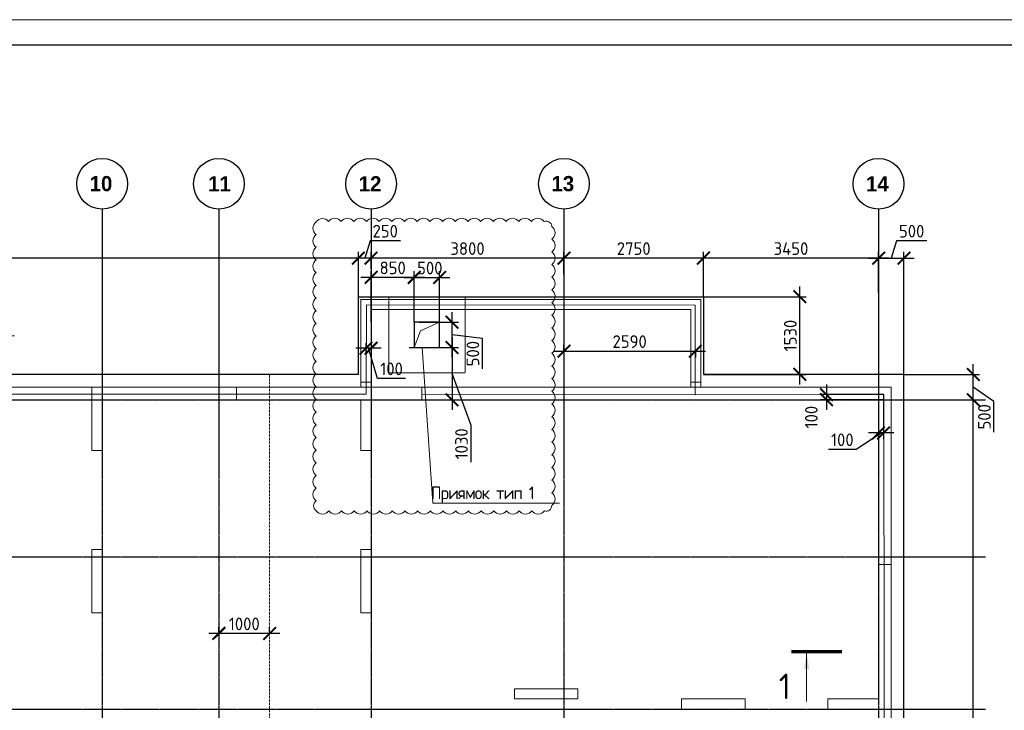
# Model space of a CAD drawing. Header units: millimetres. Extents: x -93479 to 1057970, y -66333 to 172656.
# Tile 298 of 473: x 478357 to 497762, y -21211 to -7591. Entities that reach past the tile are written whole.
import ezdxf
from ezdxf import colors
from ezdxf.entities.mleader import LeaderData, LeaderLine
from ezdxf.math import Vec2, Vec3

# ---------------------------------------------------------------- set-up
doc = ezdxf.new("R2010")
doc.units = ezdxf.units.MM
for name, pattern in [('01 Штриховая _4 мм_', [6, 3.5, -2.5]), ('______5', [1100, 800, -100, 100, -100]), ('HIDDEN2', [4.7625, 3.175, -1.5875]), ('осевая', [50.8, 31.75, -6.35, 6.35, -6.35])]:
    doc.linetypes.add(name, pattern=pattern)
for name, color, linetype, lineweight in [('0 Фундамент', 5, 'Continuous', 30), ('1 Стены', 3, 'Continuous', 30), ('Оси', 40, '______5', 18), ('подоснова', 151, 'Continuous', 5), ('РАЗМЕРЫ', 7, 'Continuous', 9), ('ТОНКИЕ', 7, 'Continuous', 9), ('Узлы', 7, 'Continuous', 0)]:
    doc.layers.add(name, color=color, linetype=linetype, lineweight=lineweight)
doc.layers.add('Размеры _поперечного армирования', color=7, linetype='Continuous')
doc.layers.add('ТОЛСТЫЕ_ОСНОВНЫЕ', color=6, linetype='Continuous')
doc.styles.add('GOST-2.304_Type-B', font='GOST_Common.ttf')
doc.styles.add('MtXpl_Century Gothic', font='GOTHICB.TTF', dxfattribs={"height": 0.2})
doc.linetypes.add('163 Фуникулер', pattern='A,0,-2,[18,Russia-GOST_Topo.shx,S=0.05,R=0,X=0,Y=0],-4,[17,Russia-GOST_Topo.shx,S=0.05,R=0,X=0,Y=0],-2,0', length=8)
doc.dimstyles.new('СПДС', dxfattribs={"dimscale": 100, "dimtxt": 2.5, "dimasz": 2.5, "dimexe": 1.25, "dimexo": 0, "dimtad": 1, "dimdec": 0, "dimtxsty": 'GOST-2.304_Type-B', "dimblk": 'ARCHTICK', "dimcen": 2.5, "dimdle": 2, "dimadec": 0, "dimazin": 2, "dimtfac": 0.75, "dimtdec": 0, "dimtmove": 1, "dimatfit": 3, "dimfxl": 1, "dimtolj": 1, "dimarcsym": 1})

# ---------------------------------------------------------------- blocks, each defined once
blk = doc.blocks.new('оси')
at = {"color": 7, "linetype": 'ByBlock', "lineweight": -2}
for centre in [(36213, 651.4), (38513, 651.4), (41513, 651.4), (45313, 651.4), (51513, 651.4)]:
    blk.add_circle(centre, 500, dxfattribs=at)
at = {"layer": 'Оси', "color": 7, "linetype": 'осевая', "lineweight": 25, "transparency": 33554687}
for p, q in [((36213.5, 151.4), (36213.5, -36280.2)), ((38513.5, 151.4), (38513.5, -36280.2)), ((41513.5, 151.4), (41513.5, -36280.2)), ((45313.5, 151.4), (45313.5, -36280.2)), ((51513.5, 151.4), (51513.5, -36280.2)), ((-11815.1, -3606.9), (53620.6, -3606.9)), ((-11815.1, -6706.9), (53620.6, -6706.9)), ((-11815.1, -9706.9), (53620.6, -9706.9))]:
    blk.add_line(p, q, dxfattribs=at)
at = {"layer": 'Оси', "color": 7, "lineweight": 25, "transparency": 33554687, "style": 'MtXpl_Century Gothic'}
for s, p in [('10', (35967.2, 505.2)), ('11', (38301.3, 501.4)), ('12', (41269.9, 501.4)), ('13', (45068.5, 505.2)), ('14', (51267.2, 501.4))]:
    blk.add_text(s, height=300, dxfattribs=at).set_placement(p)
blk = doc.blocks.new('*U1946')
at = {"layer": 'ТОЛСТЫЕ_ОСНОВНЫЕ', "color": 7}
blk.add_lwpolyline([(20, 5), (1184, 5), (1184, 415), (20, 415)], close=True, dxfattribs=at)
at = {"layer": 'ТОНКИЕ', "color": 7}
blk.add_lwpolyline([(0, 0), (1189, 0), (1189, 420), (0, 420)], close=True, dxfattribs=at)
blk = doc.blocks.new('_ArchTick')
at = {"color": 0, "linetype": 'ByBlock', "const_width": 0.15}
blk.add_lwpolyline([(-0.5, -0.5), (0.5, 0.5)], dxfattribs=at)
blk = doc.blocks.new('*D507')
at = {"layer": 'DEFPOINTS', "color": 0, "ltscale": 100, "transparency": 16777216}
for p in [(495783, -15086), (497151, -15086), (496055, -31486)]:
    blk.add_point(p, dxfattribs=at)
at = {"layer": 'РАЗМЕРЫ', "color": 0, "lineweight": -2, "transparency": 16777216}
for p, q in [((497151, -31686), (497151, -14886)), ((495783, -15086), (497276, -15086)), ((496055, -31486), (497276, -31486))]:
    blk.add_line(p, q, dxfattribs=at)
at = {"layer": 'РАЗМЕРЫ', "color": 0, "lineweight": -2, "ltscale": 100, "transparency": 16777216, "xscale": 250, "yscale": 250, "zscale": 250}
for p, rotation in [((497151, -15086), 90), ((497151, -31486), 270)]:
    blk.add_blockref('_ArchTick', p, dxfattribs=dict(at, rotation=rotation))
at = {"layer": 'РАЗМЕРЫ', "color": 0, "ltscale": 100, "transparency": 16777216, "insert": (496963, -23286), "char_height": 250, "attachment_point": 5, "rotation": 90, "style": 'GOST-2.304_Type-B'}
blk.add_mtext('\\A1;16400', dxfattribs=at)
blk = doc.blocks.new('*D508')
at = {"layer": 'DEFPOINTS', "color": 0, "ltscale": 100, "transparency": 16777216}
for p in [(495783, -14586), (497151, -14586), (496529, -15086)]:
    blk.add_point(p, dxfattribs=at)
at = {"layer": 'РАЗМЕРЫ', "color": 0, "lineweight": -2, "transparency": 16777216}
for p, q in [((497151, -15286), (497151, -14386)), ((495783, -14586), (497276, -14586)), ((497557, -15123), (497151, -14836)), ((496529, -15086), (497276, -15086)), ((497557, -15724), (497557, -15123))]:
    blk.add_line(p, q, dxfattribs=at)
at = {"layer": 'РАЗМЕРЫ', "color": 0, "lineweight": -2, "ltscale": 100, "transparency": 16777216, "xscale": 250, "yscale": 250, "zscale": 250}
for p, rotation in [((497151, -14586), 90), ((497151, -15086), 270)]:
    blk.add_blockref('_ArchTick', p, dxfattribs=dict(at, rotation=rotation))
at = {"layer": 'РАЗМЕРЫ', "color": 0, "ltscale": 100, "transparency": 16777216, "insert": (497369, -15423), "char_height": 250, "attachment_point": 5, "rotation": 90, "style": 'GOST-2.304_Type-B'}
blk.add_mtext('\\A1;500', dxfattribs=at)
blk = doc.blocks.new('*D509')
at = {"layer": 'DEFPOINTS', "color": 0, "ltscale": 100, "transparency": 16777216}
for p in [(491833, -13056), (493732, -13056), (491833, -14586)]:
    blk.add_point(p, dxfattribs=at)
at = {"layer": 'РАЗМЕРЫ', "color": 0, "lineweight": -2, "transparency": 16777216}
for p, q in [((493732, -14786), (493732, -12856)), ((491833, -13056), (493857, -13056)), ((491833, -14586), (493857, -14586))]:
    blk.add_line(p, q, dxfattribs=at)
at = {"layer": 'РАЗМЕРЫ', "color": 0, "lineweight": -2, "ltscale": 100, "transparency": 16777216, "xscale": 250, "yscale": 250, "zscale": 250}
for p, rotation in [((493732, -13056), 90), ((493732, -14586), 270)]:
    blk.add_blockref('_ArchTick', p, dxfattribs=dict(at, rotation=rotation))
at = {"layer": 'РАЗМЕРЫ', "color": 0, "ltscale": 100, "transparency": 16777216, "insert": (493545, -13821), "char_height": 250, "attachment_point": 5, "rotation": 90, "style": 'GOST-2.304_Type-B'}
blk.add_mtext('\\A1;1530', dxfattribs=at)
blk = doc.blocks.new('*D502')
at = {"layer": 'DEFPOINTS', "color": 0, "ltscale": 100, "transparency": 16777216}
for p in [(491833, -12294), (495283, -12980), (491833, -13056)]:
    blk.add_point(p, dxfattribs=at)
at = {"layer": 'РАЗМЕРЫ', "color": 0, "lineweight": -2, "transparency": 16777216}
for p, q in [((491833, -13056), (491833, -12169)), ((495283, -12980), (495283, -12169)), ((495483, -12294), (491633, -12294))]:
    blk.add_line(p, q, dxfattribs=at)
at = {"layer": 'РАЗМЕРЫ', "color": 0, "lineweight": -2, "ltscale": 100, "transparency": 16777216, "xscale": 250, "yscale": 250, "zscale": 250, "rotation": 180}
blk.add_blockref('_ArchTick', (491833, -12294), dxfattribs=at)
at = {"layer": 'РАЗМЕРЫ', "color": 0, "lineweight": -2, "ltscale": 100, "transparency": 16777216, "xscale": 250, "yscale": 250, "zscale": 250}
blk.add_blockref('_ArchTick', (495283, -12294), dxfattribs=at)
at = {"layer": 'РАЗМЕРЫ', "color": 0, "ltscale": 100, "transparency": 16777216, "insert": (493558, -12106), "char_height": 250, "attachment_point": 5, "style": 'GOST-2.304_Type-B'}
blk.add_mtext('\\A1;3450', dxfattribs=at)
blk = doc.blocks.new('*D510')
at = {"layer": 'DEFPOINTS', "color": 0, "ltscale": 100, "transparency": 16777216}
for p in [(489083, -12294), (489083, -12610), (491833, -13056)]:
    blk.add_point(p, dxfattribs=at)
at = {"layer": 'РАЗМЕРЫ', "color": 0, "lineweight": -2, "transparency": 16777216}
for p, q in [((489083, -12610), (489083, -12169)), ((491833, -13056), (491833, -12169)), ((492033, -12294), (488883, -12294))]:
    blk.add_line(p, q, dxfattribs=at)
at = {"layer": 'РАЗМЕРЫ', "color": 0, "lineweight": -2, "ltscale": 100, "transparency": 16777216, "xscale": 250, "yscale": 250, "zscale": 250, "rotation": 180}
blk.add_blockref('_ArchTick', (489083, -12294), dxfattribs=at)
at = {"layer": 'РАЗМЕРЫ', "color": 0, "lineweight": -2, "ltscale": 100, "transparency": 16777216, "xscale": 250, "yscale": 250, "zscale": 250}
blk.add_blockref('_ArchTick', (491833, -12294), dxfattribs=at)
at = {"layer": 'РАЗМЕРЫ', "color": 0, "ltscale": 100, "transparency": 16777216, "insert": (490458, -12106), "char_height": 250, "attachment_point": 5, "style": 'GOST-2.304_Type-B'}
blk.add_mtext('\\A1;2750', dxfattribs=at)
blk = doc.blocks.new('*D511')
at = {"layer": 'DEFPOINTS', "color": 0, "ltscale": 100, "transparency": 16777216}
for p in [(485283, -12294), (485283, -12504), (489083, -12610)]:
    blk.add_point(p, dxfattribs=at)
at = {"layer": 'РАЗМЕРЫ', "color": 0, "lineweight": -2, "transparency": 16777216}
for p, q in [((485283, -12504), (485283, -12169)), ((489083, -12610), (489083, -12169)), ((489283, -12294), (485083, -12294))]:
    blk.add_line(p, q, dxfattribs=at)
at = {"layer": 'РАЗМЕРЫ', "color": 0, "lineweight": -2, "ltscale": 100, "transparency": 16777216, "xscale": 250, "yscale": 250, "zscale": 250, "rotation": 180}
blk.add_blockref('_ArchTick', (485283, -12294), dxfattribs=at)
at = {"layer": 'РАЗМЕРЫ', "color": 0, "lineweight": -2, "ltscale": 100, "transparency": 16777216, "xscale": 250, "yscale": 250, "zscale": 250}
blk.add_blockref('_ArchTick', (489083, -12294), dxfattribs=at)
at = {"layer": 'РАЗМЕРЫ', "color": 0, "ltscale": 100, "transparency": 16777216, "insert": (487183, -12106), "char_height": 250, "attachment_point": 5, "style": 'GOST-2.304_Type-B'}
blk.add_mtext('\\A1;3800', dxfattribs=at)
blk = doc.blocks.new('*D503')
at = {"layer": 'DEFPOINTS', "color": 0, "ltscale": 100, "transparency": 16777216}
for p in [(485033, -12294), (485283, -12504), (485033, -13056)]:
    blk.add_point(p, dxfattribs=at)
at = {"layer": 'РАЗМЕРЫ', "color": 0, "lineweight": -2, "transparency": 16777216}
for p, q in [((485261, -11950), (485158, -12294)), ((485862, -11950), (485261, -11950)), ((485033, -13056), (485033, -12169)), ((485283, -12504), (485283, -12169)), ((485483, -12294), (484833, -12294))]:
    blk.add_line(p, q, dxfattribs=at)
at = {"layer": 'РАЗМЕРЫ', "color": 0, "lineweight": -2, "ltscale": 100, "transparency": 16777216, "xscale": 250, "yscale": 250, "zscale": 250, "rotation": 180}
blk.add_blockref('_ArchTick', (485033, -12294), dxfattribs=at)
at = {"layer": 'РАЗМЕРЫ', "color": 0, "lineweight": -2, "ltscale": 100, "transparency": 16777216, "xscale": 250, "yscale": 250, "zscale": 250}
blk.add_blockref('_ArchTick', (485283, -12294), dxfattribs=at)
at = {"layer": 'РАЗМЕРЫ', "color": 0, "ltscale": 100, "transparency": 16777216, "insert": (485561, -11762), "char_height": 250, "attachment_point": 5, "style": 'GOST-2.304_Type-B'}
blk.add_mtext('\\A1;250', dxfattribs=at)
blk = doc.blocks.new('*D512')
at = {"layer": 'DEFPOINTS', "color": 0, "ltscale": 100, "transparency": 16777216}
for p in [(456783, -12294), (456783, -12405), (485033, -13056)]:
    blk.add_point(p, dxfattribs=at)
at = {"layer": 'РАЗМЕРЫ', "color": 0, "lineweight": -2, "transparency": 16777216}
for p, q in [((456783, -12405), (456783, -12169)), ((485033, -13056), (485033, -12169)), ((485233, -12294), (456583, -12294))]:
    blk.add_line(p, q, dxfattribs=at)
at = {"layer": 'РАЗМЕРЫ', "color": 0, "lineweight": -2, "ltscale": 100, "transparency": 16777216, "xscale": 250, "yscale": 250, "zscale": 250, "rotation": 180}
blk.add_blockref('_ArchTick', (456783, -12294), dxfattribs=at)
at = {"layer": 'РАЗМЕРЫ', "color": 0, "lineweight": -2, "ltscale": 100, "transparency": 16777216, "xscale": 250, "yscale": 250, "zscale": 250}
blk.add_blockref('_ArchTick', (485033, -12294), dxfattribs=at)
at = {"layer": 'РАЗМЕРЫ', "color": 0, "ltscale": 100, "transparency": 16777216, "insert": (470908, -12106), "char_height": 250, "attachment_point": 5, "style": 'GOST-2.304_Type-B'}
blk.add_mtext('\\A1;28250', dxfattribs=at)
blk = doc.blocks.new('_None')
blk = doc.blocks.new('блок')
at = {"layer": '0 Фундамент', "color": 7, "linetype": 'HIDDEN2', "lineweight": 0}
for p, q in [((683568, 115824), (683568, 117324)), ((683568, 117324), (685068, 117324)), ((685068, 115824), (685068, 117324)), ((683568, 115824), (685068, 115824))]:
    blk.add_line(p, q, dxfattribs=at)
at = {"layer": '0 Фундамент', "color": 7, "ltscale": 100}
for p, q in [((684568, 116824), (684068, 116824)), ((684068, 116824), (684068, 116324)), ((684568, 116324), (684568, 116824)), ((684068, 116324), (684568, 116324))]:
    blk.add_line(p, q, dxfattribs=at)
at = {"layer": '0 Фундамент', "color": 7, "lineweight": 20}
blk.add_lwpolyline([(684068, 116324), (684193, 116655), (684568, 116824)], dxfattribs=at)
blk = doc.blocks.new('*D1532')
at = {"layer": 'DEFPOINTS', "color": 0, "ltscale": 100, "transparency": 16777216}
for p in [(495783, -12294), (495283, -12980), (495783, -14586)]:
    blk.add_point(p, dxfattribs=at)
at = {"layer": 'РАЗМЕРЫ', "color": 0, "lineweight": -2, "transparency": 16777216}
for p, q in [((495636, -11950), (495533, -12294)), ((496237, -11950), (495636, -11950)), ((495283, -12980), (495283, -12169)), ((495783, -14586), (495783, -12169)), ((495083, -12294), (495983, -12294))]:
    blk.add_line(p, q, dxfattribs=at)
at = {"layer": 'РАЗМЕРЫ', "color": 0, "lineweight": -2, "ltscale": 100, "transparency": 16777216, "xscale": 250, "yscale": 250, "zscale": 250, "rotation": 180}
blk.add_blockref('_ArchTick', (495283, -12294), dxfattribs=at)
at = {"layer": 'РАЗМЕРЫ', "color": 0, "lineweight": -2, "ltscale": 100, "transparency": 16777216, "xscale": 250, "yscale": 250, "zscale": 250}
blk.add_blockref('_ArchTick', (495783, -12294), dxfattribs=at)
at = {"layer": 'РАЗМЕРЫ', "color": 0, "ltscale": 100, "transparency": 16777216, "insert": (495936, -11762), "char_height": 250, "attachment_point": 5, "style": 'GOST-2.304_Type-B'}
blk.add_mtext('\\A1;500', dxfattribs=at)
blk = doc.blocks.new('для попер')
at = {"layer": '1 Стены', "color": 252, "lineweight": 0, "true_color": 0x939598}
for p, q in [((1014609, 88514, 360), (1014609, 88514, 360)), ((1014609, 88514, 360), (1014609, 86784, 360)), ((1021309, 88514, 360), (1014609, 88514, 360)), ((1021309, 88514, 360), (1021309, 86784, 360)), ((1021309, 88514, 360), (1021309, 88514, 360)), ((1014809, 88314, 360), (1014809, 88314, 360)), ((1014809, 88314, 360), (1021109, 88314, 360)), ((1014809, 85534, 360), (1014809, 88314, 360)), ((1021109, 88314, 360), (1021109, 88314, 360)), ((1021109, 88314, 360), (1021109, 86784, 360)), ((1025059, 86784, 360), (977509, 86784, 360)), ((1009309, 86784, 360), (1009309, 85534, 360)), ((1009309, 86784, 360), (1009309, 86784, 360)), ((1012159, 86534, 360), (1012159, 86784, 360)), ((1012159, 86784, 360), (1012159, 86784, 360)), ((1014609, 86884, 360), (1014609, 86884, 360)), ((1014609, 86884, 360), (1014809, 86884, 360)), ((1014609, 86784, 360), (1014609, 86784, 360)), ((1014809, 86884, 360), (1014809, 86884, 360)), ((1014809, 86784, 360), (1014809, 86784, 360)), ((1015809, 86784, 360), (1015809, 86534, 360)), ((1015809, 86784, 360), (1015809, 86784, 360)), ((1021109, 86884, 360), (1021109, 86884, 360)), ((1021109, 86884, 360), (1021309, 86884, 360)), ((1021109, 86784, 360), (1021109, 86784, 360)), ((1021309, 86884, 360), (1021309, 86884, 360)), ((1021309, 86784, 360), (1021309, 86784, 360)), ((1025059, 69884, 360), (1025059, 86784, 360)), ((1025059, 86784, 360), (1025059, 86784, 360)), ((1005009, 86534, 360), (1009309, 86534, 360)), ((1009309, 86534, 360), (1009309, 86534, 360)), ((1009509, 86534, 360), (1009509, 86534, 360)), ((1009509, 85534, 360), (1009509, 86534, 360)), ((1014609, 86534, 360), (1009509, 86534, 360)), ((1012159, 86534, 360), (1012159, 86534, 360)), ((1014609, 85534, 360), (1014609, 86534, 360)), ((1014609, 86534, 360), (1014609, 86534, 360)), ((1024809, 86534, 360), (1014809, 86534, 360)), ((1014809, 86534, 360), (1014809, 86534, 360)), ((1015809, 86534, 360), (1015809, 86534, 360)), ((1024809, 80634, 360), (1024809, 86534, 360)), ((1024809, 86534, 360), (1024809, 86534, 360)), ((1009309, 85534, 360), (1009309, 85534, 360)), ((1009509, 85534, 360), (1009309, 85534, 360)), ((1009509, 85534, 360), (1009509, 85534, 360)), ((1014609, 85534, 360), (1014609, 85534, 360)), ((1014609, 85534, 360), (1014809, 85534, 360)), ((1014809, 85534, 360), (1014809, 85534, 360)), ((1009509, 83584, 360), (1009309, 83584, 360)), ((1009309, 83584, 360), (1009309, 83584, 360)), ((1009309, 82334, 360), (1009309, 83584, 360)), ((1009509, 83584, 360), (1009509, 83584, 360)), ((1009509, 83584, 360), (1009509, 82334, 360)), ((1014609, 83584, 360), (1014609, 83584, 360)), ((1014609, 83584, 360), (1014809, 83584, 360)), ((1014609, 83584, 360), (1014609, 82334, 360)), ((1014809, 83584, 360), (1014809, 83584, 360)), ((1014809, 82334, 360), (1014809, 83584, 360)), ((1024809, 83284, 360), (1025059, 83284, 360)), ((1024809, 83284, 360), (1024809, 83284, 360)), ((1025059, 83284, 360), (1024809, 83284, 360)), ((1025059, 83284, 360), (1025059, 83284, 360)), ((1009309, 82334, 360), (1009509, 82334, 360)), ((1009309, 82334, 360), (1009309, 82334, 360)), ((1009509, 82334, 360), (1009509, 82334, 360)), ((1014809, 82334, 360), (1014609, 82334, 360)), ((1014609, 82334, 360), (1014609, 82334, 360)), ((1014809, 82334, 360), (1014809, 82334, 360)), ((1017634, 80834, 360), (1017634, 80634, 360)), ((1018884, 80834, 360), (1017634, 80834, 360)), ((1017634, 80834, 360), (1017634, 80834, 360)), ((1018884, 80834, 360), (1018884, 80834, 360)), ((1018884, 80634, 360), (1018884, 80834, 360)), ((1017634, 80634, 360), (1017634, 80634, 360)), ((1018884, 80634, 360), (1017634, 80634, 360)), ((1018884, 80634, 360), (1018884, 80634, 360)), ((1020929, 80634, 360), (1020929, 80434, 360)), ((1020929, 80634, 360), (1020929, 80634, 360)), ((1022179, 80634, 360), (1020929, 80634, 360)), ((1022179, 80634, 360), (1022179, 80434, 360)), ((1022179, 80634, 360), (1022179, 80634, 360)), ((1023809, 80634, 360), (1024809, 80634, 360)), ((1023809, 80434, 360), (1023809, 80634, 360)), ((1023809, 80634, 360), (1023809, 80634, 360)), ((1024809, 80634, 360), (1024809, 80634, 360)), ((1020929, 80434, 360), (1020929, 80434, 360)), ((1020929, 80434, 360), (1022179, 80434, 360)), ((1022179, 80434, 360), (1022179, 80434, 360)), ((1023809, 80434, 360), (1023809, 80434, 360)), ((1023809, 80434, 360), (1024809, 80434, 360)), ((1024809, 70134, 360), (1024809, 80434, 360)), ((1024809, 80434, 360), (1024809, 80434, 360))]:
    blk.add_line(p, q, dxfattribs=at)
blk = doc.blocks.new('*D1855')
at = {"layer": 'DEFPOINTS', "color": 0, "ltscale": 100, "transparency": 16777216}
for p in [(494259, -15085), (495387, -14985), (495387, -15085)]:
    blk.add_point(p, dxfattribs=at)
at = {"layer": 'РАЗМЕРЫ', "color": 0, "lineweight": -2, "transparency": 16777216}
for p, q in [((494259, -14785), (494259, -15285)), ((495387, -14985), (494134, -14985)), ((495387, -15085), (494134, -15085))]:
    blk.add_line(p, q, dxfattribs=at)
at = {"layer": 'РАЗМЕРЫ', "color": 0, "lineweight": -2, "ltscale": 100, "transparency": 16777216, "xscale": 250, "yscale": 250, "zscale": 250}
for p, rotation in [((494259, -14985), 270), ((494259, -15085), 90)]:
    blk.add_blockref('_ArchTick', p, dxfattribs=dict(at, rotation=rotation))
at = {"layer": 'РАЗМЕРЫ', "color": 0, "ltscale": 100, "transparency": 16777216, "insert": (493959, -15429), "char_height": 250, "attachment_point": 5, "rotation": 90, "style": 'GOST-2.304_Type-B'}
blk.add_mtext('\\A1;100', dxfattribs=at)
blk = doc.blocks.new('*D1856')
at = {"layer": 'DEFPOINTS', "color": 0, "ltscale": 100, "transparency": 16777216}
for p in [(495283, -14521), (495383, -14985), (495283, -15742)]:
    blk.add_point(p, dxfattribs=at)
at = {"layer": 'РАЗМЕРЫ', "color": 0, "lineweight": -2, "transparency": 16777216}
for p, q in [((495283, -14521), (495283, -15867)), ((495383, -14985), (495383, -15867)), ((494844, -16064), (495333, -15742)), ((495583, -15742), (495083, -15742)), ((494294, -16064), (494844, -16064))]:
    blk.add_line(p, q, dxfattribs=at)
at = {"layer": 'РАЗМЕРЫ', "color": 0, "lineweight": -2, "ltscale": 100, "transparency": 16777216, "xscale": 250, "yscale": 250, "zscale": 250}
blk.add_blockref('_ArchTick', (495283, -15742), dxfattribs=at)
at = {"layer": 'РАЗМЕРЫ', "color": 0, "lineweight": -2, "ltscale": 100, "transparency": 16777216, "xscale": 250, "yscale": 250, "zscale": 250, "rotation": 180}
blk.add_blockref('_ArchTick', (495383, -15742), dxfattribs=at)
at = {"layer": 'РАЗМЕРЫ', "color": 0, "ltscale": 100, "transparency": 16777216, "insert": (494569, -15876), "char_height": 250, "attachment_point": 5, "style": 'GOST-2.304_Type-B'}
blk.add_mtext('\\A1;100', dxfattribs=at)
blk = doc.blocks.new('*D1862')
at = {"layer": 'DEFPOINTS', "color": 0, "ltscale": 100, "transparency": 16777216}
for p in [(485182, -13968), (485282, -13935), (485182, -14071)]:
    blk.add_point(p, dxfattribs=at)
at = {"layer": 'РАЗМЕРЫ', "color": 0, "lineweight": -2, "transparency": 16777216}
for p, q in [((485182, -13968), (485182, -14196)), ((485282, -13935), (485282, -14196)), ((485482, -14071), (484982, -14071)), ((485411, -14666), (485232, -14071)), ((485961, -14666), (485411, -14666))]:
    blk.add_line(p, q, dxfattribs=at)
at = {"layer": 'РАЗМЕРЫ', "color": 0, "lineweight": -2, "ltscale": 100, "transparency": 16777216, "xscale": 250, "yscale": 250, "zscale": 250}
blk.add_blockref('_ArchTick', (485182, -14071), dxfattribs=at)
at = {"layer": 'РАЗМЕРЫ', "color": 0, "lineweight": -2, "ltscale": 100, "transparency": 16777216, "xscale": 250, "yscale": 250, "zscale": 250, "rotation": 180}
blk.add_blockref('_ArchTick', (485282, -14071), dxfattribs=at)
at = {"layer": 'РАЗМЕРЫ', "color": 0, "ltscale": 100, "transparency": 16777216, "insert": (485686, -14478), "char_height": 250, "attachment_point": 5, "style": 'GOST-2.304_Type-B'}
blk.add_mtext('\\A1;100', dxfattribs=at)
blk = doc.blocks.new('*D1863')
at = {"layer": 'DEFPOINTS', "color": 0, "ltscale": 100, "transparency": 16777216}
for p in [(489083, -14128), (491673, -14106), (491673, -14128)]:
    blk.add_point(p, dxfattribs=at)
at = {"layer": 'РАЗМЕРЫ', "color": 0, "lineweight": -2, "transparency": 16777216}
for p, q in [((488883, -14128), (491873, -14128)), ((489083, -14128), (489083, -14003)), ((491673, -14106), (491673, -14253))]:
    blk.add_line(p, q, dxfattribs=at)
at = {"layer": 'РАЗМЕРЫ', "color": 0, "lineweight": -2, "ltscale": 100, "transparency": 16777216, "xscale": 250, "yscale": 250, "zscale": 250, "rotation": 180}
blk.add_blockref('_ArchTick', (489083, -14128), dxfattribs=at)
at = {"layer": 'РАЗМЕРЫ', "color": 0, "lineweight": -2, "ltscale": 100, "transparency": 16777216, "xscale": 250, "yscale": 250, "zscale": 250}
blk.add_blockref('_ArchTick', (491673, -14128), dxfattribs=at)
at = {"layer": 'РАЗМЕРЫ', "color": 0, "ltscale": 100, "transparency": 16777216, "insert": (490378, -13940), "char_height": 250, "attachment_point": 5, "style": 'GOST-2.304_Type-B'}
blk.add_mtext('\\A1;2590', dxfattribs=at)
blk = doc.blocks.new('*D1918')
at = {"layer": 'DEFPOINTS', "color": 0, "ltscale": 100, "transparency": 16777216}
for p in [(482283, -19695), (482283, -19718), (483283, -19718)]:
    blk.add_point(p, dxfattribs=at)
at = {"layer": 'РАЗМЕРЫ', "color": 0, "lineweight": -2, "transparency": 16777216}
for p, q in [((482283, -19718), (482283, -19570)), ((483283, -19718), (483283, -19570)), ((483483, -19695), (482083, -19695))]:
    blk.add_line(p, q, dxfattribs=at)
at = {"layer": 'РАЗМЕРЫ', "color": 0, "lineweight": -2, "ltscale": 100, "transparency": 16777216, "xscale": 250, "yscale": 250, "zscale": 250, "rotation": 180}
blk.add_blockref('_ArchTick', (482283, -19695), dxfattribs=at)
at = {"layer": 'РАЗМЕРЫ', "color": 0, "lineweight": -2, "ltscale": 100, "transparency": 16777216, "xscale": 250, "yscale": 250, "zscale": 250}
blk.add_blockref('_ArchTick', (483283, -19695), dxfattribs=at)
at = {"layer": 'РАЗМЕРЫ', "color": 0, "ltscale": 100, "transparency": 16777216, "insert": (482783, -19507), "char_height": 250, "attachment_point": 5, "style": 'GOST-2.304_Type-B'}
blk.add_mtext('\\A1;1000', dxfattribs=at)
blk = doc.blocks.new('*D1974')
at = {"layer": 'DEFPOINTS', "color": 0, "ltscale": 100, "transparency": 16777216}
for p in [(486033, -14056), (486282, -15086), (486877, -15086)]:
    blk.add_point(p, dxfattribs=at)
at = {"layer": 'Размеры _поперечного армирования', "color": 0, "lineweight": -2, "transparency": 16777216}
for p, q in [((486877, -13856), (486877, -15286)), ((486033, -14056), (487002, -14056)), ((487252, -15594), (486877, -14571)), ((486282, -15086), (487002, -15086)), ((487252, -16320), (487252, -15594))]:
    blk.add_line(p, q, dxfattribs=at)
at = {"layer": 'Размеры _поперечного армирования', "color": 0, "lineweight": -2, "ltscale": 100, "transparency": 16777216, "xscale": 250, "yscale": 250, "zscale": 250}
for p, rotation in [((486877, -14056), 90), ((486877, -15086), 270)]:
    blk.add_blockref('_ArchTick', p, dxfattribs=dict(at, rotation=rotation))
at = {"layer": 'Размеры _поперечного армирования', "color": 0, "ltscale": 100, "transparency": 16777216, "insert": (487064, -15957), "char_height": 250, "attachment_point": 5, "rotation": 90, "style": 'GOST-2.304_Type-B'}
blk.add_mtext('\\A1;1030', dxfattribs=at)
blk = doc.blocks.new('*D1975')
at = {"layer": 'DEFPOINTS', "color": 0, "ltscale": 100, "transparency": 16777216}
for p in [(485283, -12674), (485283, -13556), (486133, -13556)]:
    blk.add_point(p, dxfattribs=at)
at = {"layer": 'Размеры _поперечного армирования', "color": 0, "lineweight": -2, "transparency": 16777216}
for p, q in [((485283, -13556), (485283, -12549)), ((486133, -13556), (486133, -12549)), ((486333, -12674), (485083, -12674))]:
    blk.add_line(p, q, dxfattribs=at)
at = {"layer": 'Размеры _поперечного армирования', "color": 0, "lineweight": -2, "ltscale": 100, "transparency": 16777216, "xscale": 250, "yscale": 250, "zscale": 250, "rotation": 180}
blk.add_blockref('_ArchTick', (485283, -12674), dxfattribs=at)
at = {"layer": 'Размеры _поперечного армирования', "color": 0, "lineweight": -2, "ltscale": 100, "transparency": 16777216, "xscale": 250, "yscale": 250, "zscale": 250}
blk.add_blockref('_ArchTick', (486133, -12674), dxfattribs=at)
at = {"layer": 'Размеры _поперечного армирования', "color": 0, "ltscale": 100, "transparency": 16777216, "insert": (485708, -12486), "char_height": 250, "attachment_point": 5, "style": 'GOST-2.304_Type-B'}
blk.add_mtext('\\A1;850', dxfattribs=at)
blk = doc.blocks.new('*D1976')
at = {"layer": 'DEFPOINTS', "color": 0, "ltscale": 100, "transparency": 16777216}
for p in [(486633, -12674), (486133, -13556), (486633, -13615)]:
    blk.add_point(p, dxfattribs=at)
at = {"layer": 'Размеры _поперечного армирования', "color": 0, "lineweight": -2, "transparency": 16777216}
for p, q in [((486133, -13556), (486133, -12549)), ((486633, -13615), (486633, -12549)), ((485933, -12674), (486833, -12674))]:
    blk.add_line(p, q, dxfattribs=at)
at = {"layer": 'Размеры _поперечного армирования', "color": 0, "lineweight": -2, "ltscale": 100, "transparency": 16777216, "xscale": 250, "yscale": 250, "zscale": 250, "rotation": 180}
blk.add_blockref('_ArchTick', (486133, -12674), dxfattribs=at)
at = {"layer": 'Размеры _поперечного армирования', "color": 0, "lineweight": -2, "ltscale": 100, "transparency": 16777216, "xscale": 250, "yscale": 250, "zscale": 250}
blk.add_blockref('_ArchTick', (486633, -12674), dxfattribs=at)
at = {"layer": 'Размеры _поперечного армирования', "color": 0, "ltscale": 100, "transparency": 16777216, "insert": (486440, -12489), "char_height": 250, "attachment_point": 5, "style": 'GOST-2.304_Type-B'}
blk.add_mtext('\\A1;500', dxfattribs=at)
blk = doc.blocks.new('*D1977')
at = {"layer": 'DEFPOINTS', "color": 0, "ltscale": 100, "transparency": 16777216}
for p in [(486233, -13556), (486877, -13556), (486033, -14056)]:
    blk.add_point(p, dxfattribs=at)
at = {"layer": 'Размеры _поперечного армирования', "color": 0, "lineweight": -2, "transparency": 16777216}
for p, q in [((486877, -14256), (486877, -13356)), ((486233, -13556), (487002, -13556)), ((487476, -13877), (486877, -13806)), ((487476, -14477), (487476, -13877)), ((486033, -14056), (487002, -14056))]:
    blk.add_line(p, q, dxfattribs=at)
at = {"layer": 'Размеры _поперечного армирования', "color": 0, "lineweight": -2, "ltscale": 100, "transparency": 16777216, "xscale": 250, "yscale": 250, "zscale": 250}
for p, rotation in [((486877, -13556), 90), ((486877, -14056), 270)]:
    blk.add_blockref('_ArchTick', p, dxfattribs=dict(at, rotation=rotation))
at = {"layer": 'Размеры _поперечного армирования', "color": 0, "ltscale": 100, "transparency": 16777216, "insert": (487289, -14177), "char_height": 250, "attachment_point": 5, "rotation": 90, "style": 'GOST-2.304_Type-B'}
blk.add_mtext('\\A1;500', dxfattribs=at)

msp = doc.modelspace()

# ---------------------------------------------------------------- linework, layer by layer
at = {"layer": '0 Фундамент', "color": 7, "elevation": -3100}
msp.add_lwpolyline([(485033, -14586.4), (485033, -13056.4), (491833, -13056.4), (491833, -14586.4)], dxfattribs=at)
at = {"layer": '0 Фундамент', "color": 7}
for points in [[(449263.2, -31986.4), (495783, -31986.4), (495783, -14586.4), (491833, -14586.4)], [(485033, -14586.4), (455113, -14586.4)]]:
    msp.add_lwpolyline(points, dxfattribs=at)
at = {"layer": 'РАЗМЕРЫ', "color": 240, "true_color": 0xed1f24}
msp.add_lwpolyline([(484200.2, -17277.4, 0.5205671), (484450.2, -17277.4, 0.5205671), (484700.2, -17277.4, 0.5205671), (484950.2, -17277.4, 0.5205671), (485200.2, -17277.4, 0.5205671), (485450.2, -17277.4, 0.5205671), (485700.2, -17277.4, 0.5205671), (485950.2, -17277.4, 0.5205671), (486200.2, -17277.4, 0.5205671), (486450.2, -17277.4, 0.5205671), (486700.2, -17277.4, 0.5205671), (486950.2, -17277.4, 0.5205671), (487200.2, -17277.4, 0.5205671), (487450.2, -17277.4, 0.5205671), (487700.2, -17277.4, 0.5205671), (487950.2, -17277.4, 0.5205671), (488200.2, -17277.4, 0.5205671), (488450.2, -17277.4, 0.5205671), (488700.2, -17277.4, 0.5205671), (488843.1, -17170.2, 0.5205671), (488843.1, -16920.2, 0.5205671), (488843.1, -16670.2, 0.5205671), (488843.1, -16420.2, 0.5205671), (488843.1, -16170.2, 0.5205671), (488843.1, -15920.2, 0.5205671), (488843.1, -15670.2, 0.5205671), (488843.1, -15420.2, 0.5205671), (488843.1, -15170.2, 0.5205671), (488843.1, -14920.2, 0.5205671), (488843.1, -14670.2, 0.5205671), (488843.1, -14420.2, 0.5205671), (488843.1, -14170.2, 0.5205671), (488843.1, -13920.2, 0.5205671), (488843.1, -13670.2, 0.5205671), (488843.1, -13420.2, 0.5205671), (488843.1, -13170.2, 0.5205671), (488843.1, -12920.2, 0.5205671), (488843.1, -12670.2, 0.5205671), (488843.1, -12420.2, 0.5205671), (488843.1, -12170.2, 0.5205671), (488843.1, -11920.2, 0.5205671), (488843.1, -11670.2, 0.5205671), (488691.7, -11571.6, 0.5205671), (488441.7, -11571.6, 0.5205671), (488191.7, -11571.6, 0.5205671), (487941.7, -11571.6, 0.5205671), (487691.7, -11571.6, 0.5205671), (487441.7, -11571.6, 0.5205671), (487191.7, -11571.6, 0.5205671), (486941.7, -11571.6, 0.5205671), (486691.7, -11571.6, 0.5205671), (486441.7, -11571.6, 0.5205671), (486191.7, -11571.6, 0.5205671), (485941.7, -11571.6, 0.5205671), (485691.7, -11571.6, 0.5205671), (485441.7, -11571.6, 0.5205671), (485191.7, -11571.6, 0.5205671), (484941.7, -11571.6, 0.5205671), (484691.7, -11571.6, 0.5205671), (484441.7, -11571.6, 0.5205671), (484200.2, -11580, 0.5205671), (484200.2, -11830, 0.5205671), (484200.2, -12080, 0.5205671), (484200.2, -12330, 0.5205671), (484200.2, -12580, 0.5205671), (484200.2, -12830, 0.5205671), (484200.2, -13080, 0.5205671), (484200.2, -13330, 0.5205671), (484200.2, -13580, 0.5205671), (484200.2, -13830, 0.5205671), (484200.2, -14080, 0.5205671), (484200.2, -14330, 0.5205671), (484200.2, -14580, 0.5205671), (484200.2, -14830, 0.5205671), (484200.2, -15080, 0.5205671), (484200.2, -15330, 0.5205671), (484200.2, -15580, 0.5205671), (484200.2, -15830, 0.5205671), (484200.2, -16080, 0.5205671), (484200.2, -16330, 0.5205671), (484200.2, -16580, 0.5205671), (484200.2, -16830, 0.5205671), (484200.2, -17080, 0.5205671)], format="xyb", close=True, dxfattribs=at)
at = {"layer": 'РАЗМЕРЫ', "color": 7, "linetype": '163 Фуникулер', "ltscale": 0.5}
for points in [[(447983, -14975.5), (448482.8, -14975.5), (448482.8, -13208.9), (454958.8, -13208.9), (454958.8, -14977.1), (485183.7, -14977.1), (485191.6, -13212.6), (491666, -13220.7), (491672.4, -14991.7), (495387.1, -14985.2), (495409.1, -31638.9), (489013.4, -31638.9), (489013.4, -31986.4)], [(486282.4, -14979.6), (491672.4, -14991.7)]]:
    msp.add_lwpolyline(points, dxfattribs=at)
at = {"layer": 'РАЗМЕРЫ', "color": 7, "linetype": '01 Штриховая _4 мм_'}
msp.add_lwpolyline([(483283.2, -31486.4), (483283.2, -14586.4)], dxfattribs=at)
at = {"layer": 'Узлы', "color": 7, "linetype": 'Continuous', "lineweight": 0}
msp.add_line((493866.1, -20089.1), (493866.1, -21039.1), dxfattribs=at)
at = {"layer": 'Узлы', "color": 7, "linetype": 'Continuous', "lineweight": 0, "const_width": 70}
msp.add_lwpolyline([(493566.1, -20054.1), (494566.1, -20054.1)], dxfattribs=at)
at = {"layer": 'Узлы', "color": 7, "linetype": 'Continuous', "lineweight": 0}
msp.add_solid([(493866.1, -20089.1), (493815.9, -20389.6), (493916.4, -20389.6)], dxfattribs=at)

# ---------------------------------------------------------------- block references
at = {"xscale": 100, "yscale": 100, "zscale": 100}
msp.add_blockref('*U1946', (428606, -49590.9), dxfattribs=at)
at = {"color": 7}
msp.add_blockref('оси', (443769.3, -11479.5), dxfattribs=at)
at = {"layer": 'РАЗМЕРЫ', "color": 7}
for name, p in [('для попер', (-529526.8, -101620.7, -360)), ('блок', (-197934.8, -130380.6))]:
    msp.add_blockref(name, p, dxfattribs=at)

# ---------------------------------------------------------------- texts
at = {"layer": 'Узлы', "color": 7, "linetype": 'Continuous', "lineweight": 0, "insert": (493436.1, -20739.1), "char_height": 500, "attachment_point": 5, "style": 'GOST-2.304_Type-B'}
msp.add_mtext_dynamic_manual_height_columns('1', width=723.88, gutter_width=25, heights=[0], dxfattribs=at)

# ---------------------------------------------------------------- dimensions: what is measured, and where the dimension line sits
at = {"layer": 'РАЗМЕРЫ', "color": 7}
for base, p1, p2, picture, middle in [((485033, -12293.7), (485282.8, -12503.6), (485033, -13056.4), '*D503', (485323.5, -11762.2)), ((495783, -12293.7), (495282.8, -12979.7), (495783, -14586.4), '*D1532', (495698.5, -11762.2)), ((456782.8, -12293.7), (485033, -13056.4), (456782.8, -12405.2), '*D512', (470907.9, -12106.1)), ((485282.8, -12293.7), (489082.8, -12610.3), (485282.8, -12503.6), '*D511', (487182.8, -12106.1)), ((489082.8, -12293.7), (491833, -13056.4), (489082.8, -12610.3), '*D510', (490457.9, -12105.8)), ((491833, -12293.7), (495282.8, -12979.7), (491833, -13056.4), '*D502', (493557.9, -12106.1)), ((491673.2, -14127.5), (489082.8, -14127.5), (491673.2, -14106.2), '*D1863', (490378, -13939.9)), ((485182.2, -14071.5), (485282.4, -13935.3), (485182.2, -13968), '*D1862', (485473, -14478)), ((482282.8, -19695.1), (483283.2, -19718.2), (482282.8, -19718.2), '*D1918', (482783, -19507.5))]:
    dim = msp.add_linear_dim(base=base, p1=p1, p2=p2, dimstyle='СПДС', dxfattribs=at)
    dim.commit()
    dim.dimension.update_dxf_attribs({"geometry": picture, "text_midpoint": middle})
for base, p1, p2, picture, middle in [((493732.3, -13056.4), (491833, -14586.4, -3100), (491833, -13056.4, -3100), '*D509', (493544.7, -13821.4)), ((497150.8, -15086.4), (496055.3, -31486.4), (495783, -15086.4), '*D507', (496963.2, -23286.4))]:
    dim = msp.add_linear_dim(base=base, p1=p1, p2=p2, angle=90, dimstyle='СПДС', dxfattribs=at)
    dim.commit()
    dim.dimension.update_dxf_attribs({"geometry": picture, "text_midpoint": middle})
dim = msp.add_linear_dim(base=(495282.8, -15741.8), p1=(495383.1, -14985.2), p2=(495282.8, -14520.8), dimstyle='СПДС', dxfattribs=at)
dim.commit()
dim.dimension.update_dxf_attribs({"geometry": '*D1856', "text_midpoint": (494782, -16064.1), "dimtype": 160})
for base, p1, p2, picture, middle in [((497150.8, -14586.4), (496529.4, -15086.4), (495783, -14586.4), '*D508', (497557.1, -15185.8)), ((494259.2, -15085.4), (495387.1, -14985.2), (495387.1, -15085.4), '*D1855', (494146.8, -15429.2))]:
    dim = msp.add_linear_dim(base=base, p1=p1, p2=p2, angle=90, dimstyle='СПДС', dxfattribs=at)
    dim.commit()
    dim.dimension.update_dxf_attribs({"geometry": picture, "text_midpoint": middle, "dimtype": 160})
at = {"layer": 'Размеры _поперечного армирования', "color": 7}
for base, p2, picture, middle in [((485283.4, -12673.7), (485283.4, -13556.4), '*D1975', (485708.2, -12673.7)), ((486633, -12673.7), (486633, -13615.1), '*D1976', (486440.1, -12676.7))]:
    dim = msp.add_linear_dim(base=base, p1=(486133, -13556.4), p2=p2, dimstyle='СПДС', dxfattribs=at)
    dim.commit()
    dim.dimension.update_dxf_attribs({"geometry": picture, "text_midpoint": middle, "dimtype": 160})
for base, p2, picture, middle in [((486876.9, -13556.4), (486233, -13556.4), '*D1977', (487476.2, -13939.2)), ((486876.9, -15086.4), (486282.4, -15086.4), '*D1974', (487251.9, -15656.5))]:
    dim = msp.add_linear_dim(base=base, p1=(486033, -14056.4), p2=p2, angle=90, dimstyle='СПДС', dxfattribs=at)
    dim.commit()
    dim.dimension.update_dxf_attribs({"geometry": picture, "text_midpoint": middle, "dimtype": 160})

# ---------------------------------------------------------------- leaders
at = {"layer": 'подоснова', "color": 7, "ltscale": 0.3}
ml = msp.add_multileader_mtext('Standard', dxfattribs=at)
ml.set_content('{\\T0.9;ФП1}', color=7, style='GOST-2.304_Type-B')
ml.set_leader_properties(color=7, linetype='ByLayer', lineweight=15)
ml.set_arrow_properties(name='NONE')
ml.build(insert=Vec2(0, 0))
ml.multileader.update_dxf_attribs({"text_left_attachment_type": 6, "text_right_attachment_type": 6, "dogleg_length": 0.1, "arrow_head_size": 18})
ctx = ml.context
ctx.base_point, ctx.char_height, ctx.arrow_head_size, ctx.landing_gap_size, ctx.plane_origin = Vec3(477520.6, -13824.5), 250, 18, 20, Vec3(482275.2, -13089.2)
ctx.left_attachment, ctx.right_attachment, ctx.text_align_type = 6, 6, 1
notes = []
notes.append((ctx, [(0, (1, 1, 0), (477512.9, -13824.7), (1, 0), 0.1, [(0, [(476390.9, -15523.3)], 0, [])])]))
ctx.mtext.insert, ctx.mtext.width, ctx.mtext.alignment, ctx.mtext.flow_direction = Vec3(477781, -13524.5), 4075.871, 2, 5
ml = msp.add_multileader_mtext('Standard', dxfattribs=at)
ml.set_content('{\\T0.9;Приямок тип 1}', color=7, style='GOST-2.304_Type-B')
ml.set_leader_properties(color=7, linetype='ByLayer', lineweight=15)
ml.set_arrow_properties(name='NONE')
ml.build(insert=Vec2(0, 0))
ml.multileader.update_dxf_attribs({"text_left_attachment_type": 6, "text_right_attachment_type": 6, "dogleg_length": 0.1, "arrow_head_size": 18})
ctx = ml.context
ctx.base_point, ctx.char_height, ctx.arrow_head_size, ctx.landing_gap_size, ctx.plane_origin = Vec3(486506.6, -17123.1), 250, 18, 20, Vec3(492375.8, -11393)
ctx.left_attachment, ctx.right_attachment, ctx.text_align_type = 6, 6, 1
notes.append((ctx, [(0, (1, 1, 0), (486498.7, -17123.4), (1, 0), 0.1, [(0, [(486286.6, -14056.4)], 0, [])])]))
ctx.mtext.insert, ctx.mtext.width, ctx.mtext.alignment, ctx.mtext.flow_direction = Vec3(487478.7, -16798.1), 4075.871, 2, 5
for ctx, leaders in notes:
    for number, flags, end, landing, length, lines in leaders:
        leader = LeaderData()
        leader.index, (leader.has_last_leader_line, leader.has_dogleg_vector, leader.attachment_direction) = number, flags
        leader.last_leader_point, leader.dogleg_vector, leader.dogleg_length = Vec3(end), Vec3(landing), length
        for number, points, colour, breaks in lines:
            line = LeaderLine()
            line.index, line.vertices, line.color, line.breaks = number, Vec3.list(points), colors.encode_raw_color(colour), breaks
            leader.lines.append(line)
        ctx.leaders.append(leader)

doc.saveas('drawing.dxf')
